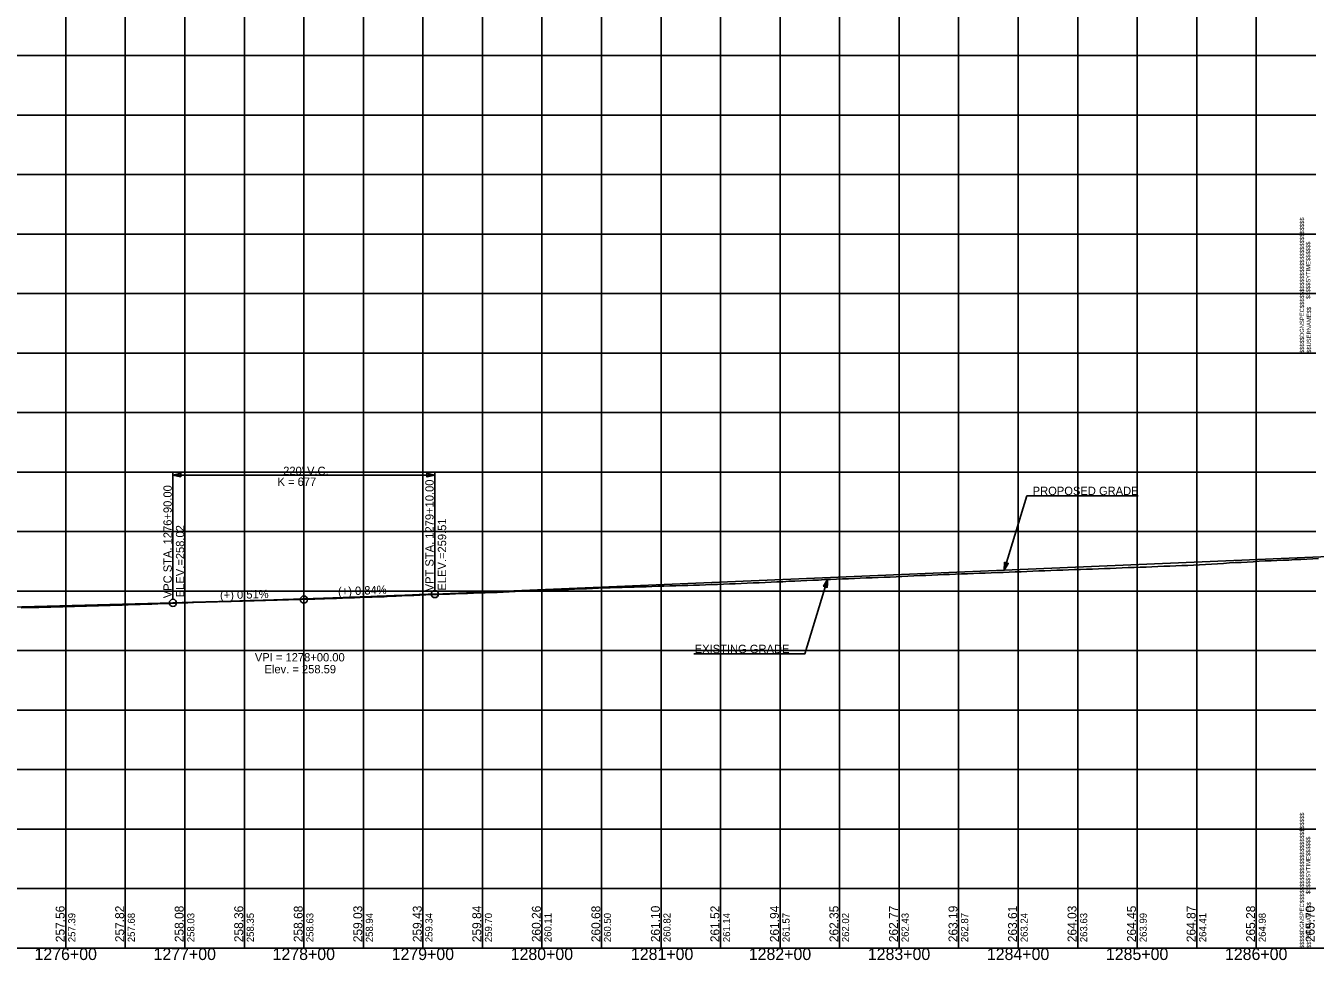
# Model space of a CAD drawing. Extents: x -90830 to 2015517, y -20856 to 836331.
# Drawn here: x 16490 to 17573, y -10807 to -10022 of the extents above; entities that cross this region are included whole.
import ezdxf

# ---------------------------------------------------------------- set-up
doc = ezdxf.new("R2010")
doc.units = 0
for name, color, linetype in [('Level 1', 7, 'Continuous'), ('RD_DDB_GradeTX', 7, 'Continuous'), ('RD_DDB_Profile_Elev', 7, 'Continuous'), ('RD_DDB_Profile_EX', 7, 'Continuous'), ('RD_DDB_Profile_Lbl', 7, 'Continuous'), ('RD_DDB_Profile_PR', 7, 'Continuous'), ('RD_DDB_StaTX', 7, 'Continuous'), ('RD_DDB_StripGrade', 7, 'Continuous'), ('RD_DDB_VCLbl', 7, 'Continuous'), ('RD_GPK_Profile_Cell', 7, 'Continuous'), ('RD_PD_Final_TX', 7, 'Continuous'), ('RD_TX_Drainage', 7, 'Continuous')]:
    doc.layers.add(name, color=color, linetype=linetype)

msp = doc.modelspace()

# ---------------------------------------------------------------- linework, layer by layer
at = {"layer": 'Level 1'}
for p, q in [((16523.5, -9797.1), (16523.5, -10297.1)), ((16573.5, -9797.1), (16573.5, -10297.1)), ((16623.5, -9797.1), (16623.5, -10297.1)), ((16673.5, -9797.1), (16673.5, -10297.1)), ((16723.5, -9797.1), (16723.5, -10297.1)), ((16773.5, -9797.1), (16773.5, -10297.1)), ((16823.5, -9797.1), (16823.5, -10297.1)), ((16873.5, -9797.1), (16873.5, -10297.1)), ((16923.5, -9797.1), (16923.5, -10297.1)), ((16973.5, -9797.1), (16973.5, -10297.1)), ((17023.5, -9797.1), (17023.5, -10297.1)), ((17073.5, -9797.1), (17073.5, -10297.1)), ((17123.5, -9797.1), (17123.5, -10297.1)), ((17173.5, -9797.1), (17173.5, -10297.1)), ((17223.5, -9797.1), (17223.5, -10297.1)), ((17273.5, -9797.1), (17273.5, -10297.1)), ((17323.5, -9797.1), (17323.5, -10297.1)), ((17373.5, -9797.1), (17373.5, -10297.1)), ((17423.5, -9797.1), (17423.5, -10297.1)), ((17473.5, -9797.1), (17473.5, -10297.1)), ((17523.5, -9797.1), (17523.5, -10297.1)), ((15973.5, -10047.1), (17573.5, -10047.1)), ((15973.5, -10097.1), (17573.5, -10097.1)), ((15973.5, -10147.1), (17573.5, -10147.1)), ((15973.5, -10197.1), (17573.5, -10197.1)), ((15973.5, -10247.1), (17573.5, -10247.1)), ((15973.5, -10297.1), (17573.5, -10297.1)), ((15973.5, -10297.1), (17573.5, -10297.1)), ((16523.5, -10297.1), (16523.5, -10797.1)), ((16573.5, -10297.1), (16573.5, -10797.1)), ((16623.5, -10297.1), (16623.5, -10797.1)), ((16673.5, -10297.1), (16673.5, -10797.1)), ((16723.5, -10297.1), (16723.5, -10797.1)), ((16773.5, -10297.1), (16773.5, -10797.1)), ((16823.5, -10297.1), (16823.5, -10797.1)), ((16873.5, -10297.1), (16873.5, -10797.1)), ((16923.5, -10297.1), (16923.5, -10797.1)), ((16973.5, -10297.1), (16973.5, -10797.1)), ((17023.5, -10297.1), (17023.5, -10797.1)), ((17073.5, -10297.1), (17073.5, -10797.1)), ((17123.5, -10297.1), (17123.5, -10797.1)), ((17173.5, -10297.1), (17173.5, -10797.1)), ((17223.5, -10297.1), (17223.5, -10797.1)), ((17273.5, -10297.1), (17273.5, -10797.1)), ((17323.5, -10297.1), (17323.5, -10797.1)), ((17373.5, -10297.1), (17373.5, -10797.1)), ((17423.5, -10297.1), (17423.5, -10797.1)), ((17473.5, -10297.1), (17473.5, -10797.1)), ((17523.5, -10297.1), (17523.5, -10797.1)), ((15973.5, -10347.1), (17573.5, -10347.1)), ((15973.5, -10397.1), (17573.5, -10397.1)), ((15973.5, -10447.1), (17573.5, -10447.1)), ((15973.5, -10497.1), (17573.5, -10497.1)), ((15973.5, -10547.1), (17573.5, -10547.1)), ((15973.5, -10597.1), (17573.5, -10597.1)), ((15973.5, -10647.1), (17573.5, -10647.1)), ((15973.5, -10697.1), (17573.5, -10697.1)), ((15973.5, -10747.1), (17573.5, -10747.1)), ((15973.5, -10797.1), (17573.5, -10797.1))]:
    msp.add_line(p, q, dxfattribs=at)
at = {"layer": 'RD_DDB_GradeTX'}
for p, q in [((16652.5, -10506), (16720.5, -10504.3)), ((16794.4, -10501.2), (16726.5, -10504.1))]:
    msp.add_line(p, q, dxfattribs=at)
msp.add_circle((16723.5, -10504.2), 3, dxfattribs=at)
at = {"layer": 'RD_DDB_Profile_EX'}
for points in [[(17045.9, -10492.3), (17050.9, -10492.1), (17055.9, -10492), (17060.9, -10491.8), (17065.9, -10491.7), (17070.9, -10491.5), (17075.9, -10491.3), (17080.9, -10491.1), (17085.9, -10491), (17090.9, -10490.8), (17095.9, -10490.5), (17100.9, -10490.3), (17105.9, -10490.1), (17110.9, -10489.8), (17115.9, -10489.6), (17120.9, -10489.4), (17125.9, -10489.2), (17130.9, -10488.9), (17135.9, -10488.7), (17140.9, -10488.5), (17145.9, -10488.2), (17150.9, -10488), (17155.9, -10487.8), (17160.9, -10487.5), (17165.9, -10487.3), (17170.9, -10487.1), (17175.9, -10486.9), (17180.9, -10486.7), (17185.9, -10486.5), (17190.9, -10486.3), (17195.9, -10486.1), (17200.9, -10485.9), (17205.9, -10485.7), (17210.9, -10485.5), (17215.9, -10485.3), (17220.9, -10485.1), (17225.9, -10484.8), (17230.9, -10484.6), (17235.9, -10484.4), (17240.9, -10484.1), (17245.9, -10483.9), (17250.9, -10483.7), (17255.9, -10483.5), (17260.9, -10483.3), (17265.9, -10483.1), (17270.9, -10482.9), (17275.9, -10482.7), (17280.9, -10482.5), (17285.9, -10482.3), (17290.9, -10482.1), (17295.9, -10482), (17300.9, -10481.8), (17305.9, -10481.6), (17310.9, -10481.4), (17315.9, -10481.2), (17320.9, -10481), (17325.9, -10480.8), (17330.9, -10480.6), (17335.9, -10480.4), (17340.9, -10480.2), (17345.9, -10480), (17350.9, -10479.8), (17355.9, -10479.6), (17360.9, -10479.4), (17365.9, -10479.3), (17370.9, -10479.1), (17375.9, -10478.9), (17380.9, -10478.7), (17385.9, -10478.6), (17390.9, -10478.4), (17395.9, -10478.2), (17400.9, -10478), (17405.9, -10477.8), (17410.9, -10477.6), (17415.9, -10477.4), (17420.9, -10477.2), (17425.9, -10477.1), (17430.9, -10476.9), (17435.9, -10476.7), (17440.9, -10476.5), (17445.9, -10476.3), (17450.9, -10476.1), (17455.9, -10475.9), (17460.9, -10475.7), (17465.9, -10475.5), (17470.9, -10475.2), (17475.9, -10475), (17480.9, -10474.7), (17485.9, -10474.4), (17490.9, -10474.2), (17495.9, -10473.8), (17500.9, -10473.5), (17505.9, -10473.2), (17510.9, -10473), (17515.9, -10472.7), (17520.9, -10472.4), (17525.9, -10472.1), (17530.9, -10471.8), (17535.9, -10471.6), (17540.9, -10471.4), (17545.9, -10471.2)], [(17545.9, -10471.2), (17550.9, -10471), (17555.9, -10470.7), (17560.9, -10470.5), (17565.9, -10470.2), (17570.9, -10469.9), (17575.9, -10469.7)], [(16545.9, -10509.5), (16550.9, -10509.4), (16555.9, -10509.3), (16560.9, -10509.1), (16565.9, -10509), (16570.9, -10508.8), (16575.9, -10508.7), (16580.9, -10508.5), (16585.9, -10508.3), (16590.9, -10508.1), (16595.9, -10508), (16600.9, -10507.8), (16605.9, -10507.6), (16610.9, -10507.4), (16615.9, -10507.2), (16620.9, -10507), (16625.9, -10506.9), (16630.9, -10506.7), (16635.9, -10506.5), (16640.9, -10506.4), (16645.9, -10506.2), (16650.9, -10506.1), (16655.9, -10505.9), (16660.9, -10505.8), (16665.9, -10505.6), (16670.9, -10505.5), (16675.9, -10505.3), (16680.9, -10505.2), (16685.9, -10505), (16690.9, -10504.9), (16695.9, -10504.7), (16700.9, -10504.6), (16705.9, -10504.5), (16710.9, -10504.3), (16715.9, -10504.2), (16720.9, -10504), (16725.9, -10503.9), (16730.9, -10503.8), (16735.9, -10503.6), (16740.9, -10503.5), (16745.9, -10503.3), (16750.9, -10503.2), (16755.9, -10503), (16760.9, -10502.9), (16765.9, -10502.7), (16770.9, -10502.5), (16775.9, -10502.3), (16780.9, -10502.2), (16785.9, -10502), (16790.9, -10501.8), (16795.9, -10501.5), (16800.9, -10501.3), (16805.9, -10501.1), (16810.9, -10500.9), (16815.9, -10500.7), (16820.9, -10500.5), (16825.9, -10500.3), (16830.9, -10500.1), (16835.9, -10500), (16840.9, -10499.8), (16845.9, -10499.6), (16850.9, -10499.4), (16855.9, -10499.2), (16860.9, -10499.1), (16865.9, -10498.9), (16870.9, -10498.7), (16875.9, -10498.5), (16880.9, -10498.3), (16885.9, -10498.2), (16890.9, -10497.9), (16895.9, -10497.7), (16900.9, -10497.5), (16905.9, -10497.3), (16910.9, -10497.1), (16915.9, -10496.9), (16920.9, -10496.7), (16925.9, -10496.4), (16930.9, -10496.2), (16935.9, -10496), (16940.9, -10495.8), (16945.9, -10495.7), (16950.9, -10495.5), (16955.9, -10495.3), (16960.9, -10495.1), (16965.9, -10494.9), (16970.9, -10494.7), (16975.9, -10494.5), (16980.9, -10494.4), (16985.9, -10494.2), (16990.9, -10494.1), (16995.9, -10493.9), (17000.9, -10493.7), (17005.9, -10493.6), (17010.9, -10493.4), (17015.9, -10493.3), (17020.9, -10493.1), (17025.9, -10492.9), (17030.9, -10492.8), (17035.9, -10492.6), (17040.9, -10492.4), (17045.9, -10492.3)], [(16485.9, -10511.2), (16490.9, -10511), (16495.9, -10510.9), (16500.9, -10510.8), (16505.9, -10510.6), (16510.9, -10510.5), (16515.9, -10510.4), (16520.9, -10510.2), (16525.9, -10510.1), (16530.9, -10510), (16535.9, -10509.8), (16540.9, -10509.7), (16545.9, -10509.5)]]:
    msp.add_lwpolyline(points, dxfattribs=at)
at = {"layer": 'RD_DDB_Profile_PR'}
for p, q in [((16833.5, -10499.6), (19078.5, -10405.6)), ((16118.5, -10519.7), (16613.5, -10507))]:
    msp.add_line(p, q, dxfattribs=at)
msp.add_spline([(16613.5, -10507), (16617.9, -10506.9), (16622.3, -10506.8), (16626.7, -10506.7), (16631.1, -10506.5), (16635.5, -10506.4), (16639.9, -10506.3), (16644.3, -10506.2), (16648.7, -10506.1), (16653.1, -10505.9), (16657.5, -10505.8), (16661.9, -10505.7), (16666.3, -10505.5), (16670.7, -10505.4), (16675.1, -10505.3), (16679.5, -10505.1), (16683.9, -10505), (16688.3, -10504.9), (16692.7, -10504.7), (16697.1, -10504.6), (16701.5, -10504.5), (16705.9, -10504.3), (16710.3, -10504.2), (16714.7, -10504), (16719.1, -10503.9), (16723.5, -10503.7), (16727.9, -10503.6), (16732.3, -10503.4), (16736.7, -10503.3), (16741.1, -10503.1), (16745.5, -10503), (16749.9, -10502.8), (16754.3, -10502.7), (16758.7, -10502.5), (16763.1, -10502.3), (16767.5, -10502.2), (16771.9, -10502), (16776.3, -10501.9), (16780.7, -10501.7), (16785.1, -10501.5), (16789.5, -10501.3), (16793.9, -10501.2), (16798.3, -10501), (16802.7, -10500.8), (16807.1, -10500.7), (16811.5, -10500.5), (16815.9, -10500.3), (16820.3, -10500.1), (16824.7, -10499.9), (16829.1, -10499.8), (16833.5, -10499.6)], degree=3, dxfattribs=at)
at = {"layer": 'RD_DDB_VCLbl'}
for p, q in [((16613.5, -10397.1), (16613.5, -10504)), ((16833.5, -10397.1), (16833.5, -10496.6)), ((16613.5, -10399.6), (16833.5, -10399.6))]:
    msp.add_line(p, q, dxfattribs=at)
for centre in [(16613.5, -10507), (16833.5, -10499.6)]:
    msp.add_circle(centre, 3, dxfattribs=at)
at = {"layer": 'RD_GPK_Profile_Cell'}
msp.add_line((4823.5, -10797.1), (75223.5, -10797.1), dxfattribs=at)
at = {"layer": 'RD_PD_Final_TX'}
for p, q in [((17311.7, -10479.6), (17312.1, -10472.9)), ((17313.6, -10473.4), (17311.7, -10479.6)), ((17311.7, -10479.6), (17315.2, -10473.8)), ((17312.1, -10472.9), (17315.2, -10473.8)), ((17163.4, -10487.4), (17160, -10493.1)), ((17163.1, -10494.1), (17160, -10493.1)), ((17161.6, -10493.6), (17163.4, -10487.4)), ((17163.4, -10487.4), (17163.1, -10494.1))]:
    msp.add_line(p, q, dxfattribs=at)
for points in [[(17424.2, -10417.2), (17330.8, -10417.2), (17311.7, -10479.6)], [(17313.6, -10473.4), (17311.8, -10479.2), (17313.5, -10473.4), (17311.8, -10478.9), (17313.5, -10473.4), (17311.8, -10478.7), (17313.4, -10473.4), (17311.8, -10478.5), (17313.3, -10473.3), (17311.9, -10478.1), (17313.2, -10473.3), (17311.9, -10477.7), (17313.1, -10473.3), (17311.9, -10477.4), (17313.1, -10473.3), (17311.9, -10477.1), (17313, -10473.3), (17311.9, -10476.8), (17313, -10473.2), (17311.9, -10476.6), (17312.9, -10473.2), (17312, -10476.2), (17312.8, -10473.2), (17312, -10475.8), (17312.7, -10473.1), (17312, -10475.5), (17312.6, -10473.1), (17312, -10475), (17312.6, -10473.1), (17312.1, -10474.7), (17312.5, -10473.1), (17312.1, -10474.3), (17312.4, -10473.1), (17312.1, -10474.1), (17312.3, -10473), (17312.1, -10473.7), (17312.3, -10473), (17312.1, -10473.3), (17312.2, -10473)], [(17311.9, -10479.2), (17313.6, -10473.5), (17312, -10479), (17313.7, -10473.5), (17312.1, -10478.8), (17313.8, -10473.5), (17312.2, -10478.6), (17313.8, -10473.5), (17312.3, -10478.4), (17313.9, -10473.5), (17312.5, -10478.2), (17313.9, -10473.5), (17312.6, -10478), (17314, -10473.5), (17312.7, -10477.7), (17314.1, -10473.6), (17312.9, -10477.5), (17314.2, -10473.6), (17313, -10477.3), (17314.2, -10473.6), (17313.2, -10477), (17314.3, -10473.6), (17313.3, -10476.8), (17314.3, -10473.7), (17313.5, -10476.4), (17314.4, -10473.7), (17313.7, -10476.2), (17314.5, -10473.6), (17313.9, -10475.9), (17314.5, -10473.7), (17314, -10475.6), (17314.6, -10473.7), (17314.2, -10475.4), (17314.6, -10473.8), (17314.3, -10475.1), (17314.7, -10473.8), (17314.5, -10474.8), (17314.8, -10473.8), (17314.6, -10474.6), (17314.9, -10473.8), (17314.7, -10474.5), (17315, -10473.9), (17315.1, -10473.9), (17315, -10473.9)], [(17051, -10549.8), (17144.4, -10549.8), (17163.4, -10487.4)], [(17163.3, -10487.8), (17161.5, -10493.5), (17163.2, -10488), (17161.5, -10493.5), (17163.1, -10488.2), (17161.4, -10493.5), (17163, -10488.3), (17161.4, -10493.5), (17162.8, -10488.5), (17161.3, -10493.5), (17162.7, -10488.7), (17161.2, -10493.5), (17162.6, -10489), (17161.2, -10493.5), (17162.4, -10489.2), (17161.1, -10493.4), (17162.3, -10489.5), (17161, -10493.4), (17162.2, -10489.7), (17161, -10493.4), (17162, -10490), (17160.9, -10493.4), (17161.8, -10490.2), (17160.9, -10493.3), (17161.6, -10490.6), (17160.8, -10493.3), (17161.5, -10490.8), (17160.7, -10493.3), (17161.3, -10491.1), (17160.7, -10493.3), (17161.2, -10491.4), (17160.6, -10493.3), (17161, -10491.6), (17160.5, -10493.2), (17160.8, -10491.8), (17160.5, -10493.2), (17160.7, -10492.2), (17160.4, -10493.2), (17160.6, -10492.4), (17160.3, -10493.2), (17160.4, -10492.5), (17160.2, -10493.1), (17160.1, -10493.1), (17160.2, -10493.1)], [(17161.6, -10493.6), (17163.4, -10487.8), (17161.7, -10493.6), (17163.4, -10488.1), (17161.7, -10493.6), (17163.4, -10488.3), (17161.8, -10493.6), (17163.4, -10488.5), (17161.9, -10493.6), (17163.3, -10488.9), (17162, -10493.7), (17163.3, -10489.2), (17162, -10493.7), (17163.3, -10489.5), (17162.1, -10493.7), (17163.3, -10489.9), (17162.2, -10493.7), (17163.2, -10490.2), (17162.2, -10493.8), (17163.2, -10490.4), (17162.3, -10493.8), (17163.2, -10490.8), (17162.4, -10493.8), (17163.2, -10491.2), (17162.5, -10493.8), (17163.2, -10491.5), (17162.5, -10493.9), (17163.2, -10492), (17162.6, -10493.9), (17163.1, -10492.3), (17162.7, -10493.9), (17163.1, -10492.6), (17162.8, -10493.9), (17163.1, -10492.9), (17162.8, -10494), (17163.1, -10493.3), (17162.9, -10494), (17163.1, -10493.7), (17163, -10494)]]:
    msp.add_lwpolyline(points, dxfattribs=at)
at = {"layer": 'RD_TX_Drainage'}
for points in [[(16620.1, -10401.2), (16613.5, -10399.6), (16620.1, -10397.9)], [(16826.9, -10397.9), (16833.5, -10399.6), (16826.9, -10401.2)]]:
    msp.add_lwpolyline(points, close=True, dxfattribs=at)

# ---------------------------------------------------------------- texts
at = {"layer": 'Level 1'}
for s, p in [('$$$$$DGNSPEC$$$$$$$$$$$$$$$$$$$$$$$$$$$$', (17563.6, -10297.2)), ('$$$$$SYTIME$$$$$$', (17568.9, -10251.6)), ('$$USERNAME$$', (17569.5, -10297)), ('$$$$$DGNSPEC$$$$$$$$$$$$$$$$$$$$$$$$$$$$', (17563.6, -10797.2)), ('$$$$$SYTIME$$$$$$', (17568.9, -10751.6)), ('$$USERNAME$$', (17569.5, -10797))]:
    msp.add_text(s, height=3.544, rotation=90, dxfattribs=at).set_placement(p)
at = {"layer": 'RD_DDB_GradeTX'}
for s, rotation, p in [('(+) 0.84%', 2.397, (16752.3, -10501)), ('(+) 0.51%', 1.4666, (16653.1, -10504))]:
    msp.add_text(s, height=7, rotation=rotation, dxfattribs=at).set_placement(p)
at = {"layer": 'RD_DDB_Profile_Elev'}
for s, p in [('257.56', (16522.5, -10792.1)), ('257.82', (16572.5, -10792.1)), ('258.08', (16622.5, -10792.1)), ('258.36', (16672.5, -10792.1)), ('258.68', (16722.5, -10792.1)), ('259.03', (16772.5, -10792.1)), ('259.43', (16822.5, -10792.1)), ('259.84', (16872.5, -10792.1)), ('260.26', (16922.5, -10792.1)), ('260.68', (16972.5, -10792.1)), ('261.10', (17022.5, -10792.1)), ('261.52', (17072.5, -10792.1)), ('261.94', (17122.5, -10792.1)), ('262.35', (17172.5, -10792.1)), ('262.77', (17222.5, -10792.1)), ('263.19', (17272.5, -10792.1)), ('263.61', (17322.5, -10792.1)), ('264.03', (17372.5, -10792.1)), ('264.45', (17422.5, -10792.1)), ('264.87', (17472.5, -10792.1)), ('265.28', (17522.5, -10792.1)), ('265.70', (17572.5, -10792.1))]:
    msp.add_text(s, height=7.5, rotation=90, dxfattribs=at).set_placement(p)
at = {"layer": 'RD_DDB_Profile_Lbl'}
for s, p in [('VPI = 1278+00.00', (16682.3, -10556.2)), ('Elev. = 258.59', (16690.4, -10566.2))]:
    msp.add_text(s, height=7, dxfattribs=at).set_placement(p)
at = {"layer": 'RD_DDB_StaTX'}
for s, p in [('1276+00', (16497.2, -10807.1)), ('1277+00', (16597.2, -10807.1)), ('1278+00', (16697.2, -10807.1)), ('1279+00', (16797.2, -10807.1)), ('1280+00', (16897.2, -10807.1)), ('1281+00', (16998.2, -10807.1)), ('1282+00', (17097.2, -10807.1)), ('1283+00', (17197.2, -10807.1)), ('1284+00', (17297.2, -10807.1)), ('1285+00', (17397.2, -10807.1)), ('1286+00', (17497.2, -10807.1))]:
    msp.add_text(s, height=10, dxfattribs=at).set_placement(p)
at = {"layer": 'RD_DDB_StripGrade'}
for s, height, p in [('VPC STA. 1276+90.00 ', 7, (16612.5, -10503.1)), ('VPT STA. 1279+10.00 ', 7, (16832.5, -10497.3)), ('ELEV.=259.51', 7, (16843, -10496.7)), ('ELEV.=258.02', 7, (16623, -10502.3)), ('257.39', 6, (16531.5, -10792.1)), ('257.68', 6, (16581.5, -10792.1)), ('258.03', 6, (16631.5, -10792.1)), ('258.35', 6, (16681.5, -10792.1)), ('258.63', 6, (16731.5, -10792.1)), ('258.94', 6, (16781.5, -10792.1)), ('259.34', 6, (16831.5, -10792.1)), ('259.70', 6, (16881.5, -10792.1)), ('260.11', 6, (16931.5, -10792.1)), ('260.50', 6, (16981.5, -10792.1)), ('260.82', 6, (17031.5, -10792.1)), ('261.14', 6, (17081.5, -10792.1)), ('261.57', 6, (17131.5, -10792.1)), ('262.02', 6, (17181.5, -10792.1)), ('262.43', 6, (17231.5, -10792.1)), ('262.87', 6, (17281.5, -10792.1)), ('263.24', 6, (17331.5, -10792.1)), ('263.63', 6, (17381.5, -10792.1)), ('263.99', 6, (17431.5, -10792.1)), ('264.41', 6, (17481.5, -10792.1)), ('264.98', 6, (17531.5, -10792.1))]:
    msp.add_text(s, height=height, rotation=90, dxfattribs=at).set_placement(p)
at = {"layer": 'RD_DDB_VCLbl'}
for s, p in [("220' V.C.", (16706.1, -10399.6)), ('K = 677', (16701.3, -10408.7))]:
    msp.add_text(s, height=7, dxfattribs=at).set_placement(p)
at = {"layer": 'RD_PD_Final_TX'}
for s, p in [('PROPOSED GRADE', (17335.7, -10416.4)), ('EXISTING GRADE', (17051.8, -10549.2))]:
    msp.add_text(s, height=7, dxfattribs=at).set_placement(p)

doc.saveas('drawing.dxf')
